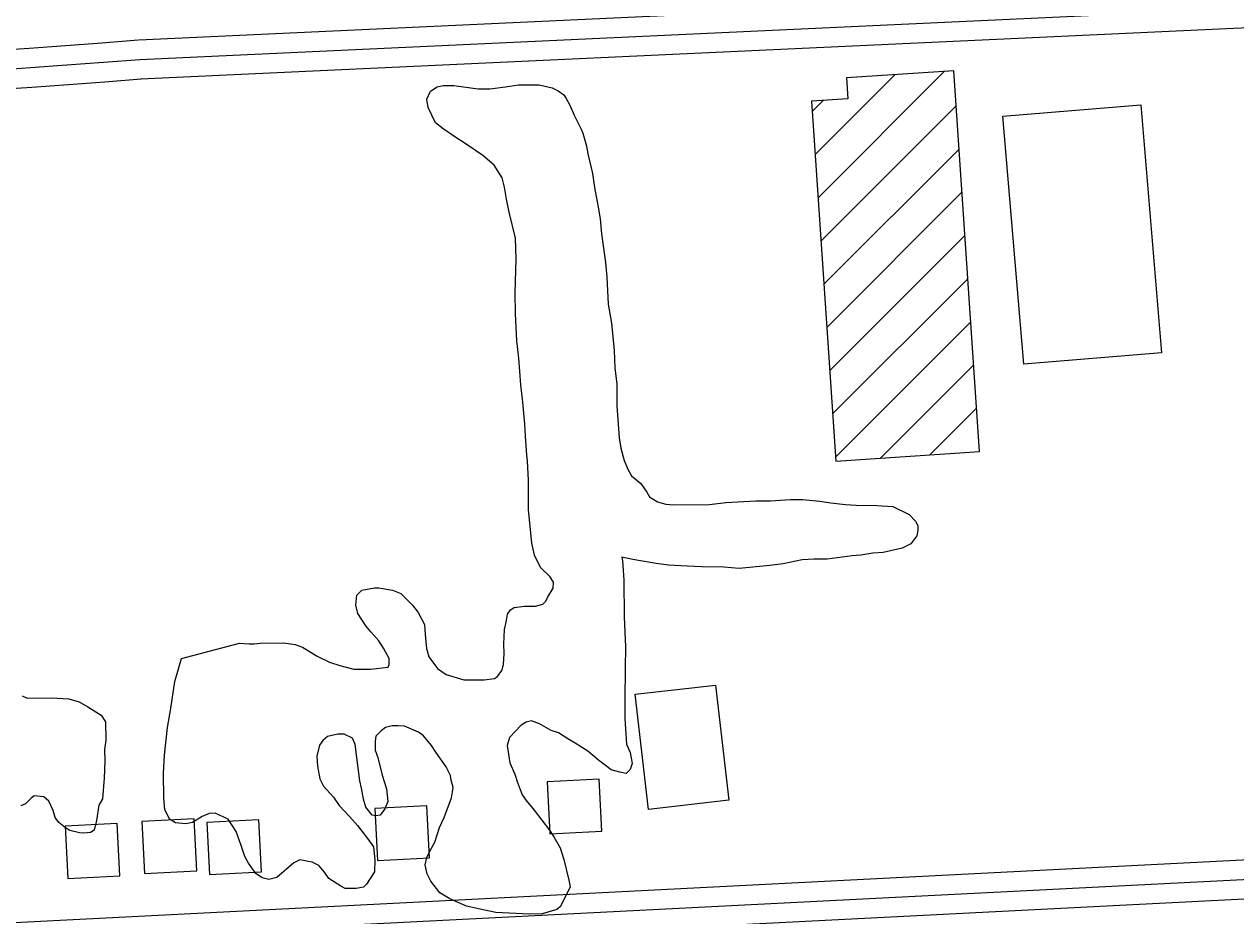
# Model space of a CAD drawing. Extents: x 3313442 to 3351311, y 721974 to 747360.
# Drawn here: x 3334005 to 3334934, y 738100 to 738784 of the extents above; entities that cross this region are included whole.
import ezdxf

# ---------------------------------------------------------------- set-up
doc = ezdxf.new("R2010")
doc.units = 0
for name, color, linetype in [('V-BLDG-OTLN', 7, 'Continuous'), ('V-ROAD-CNTR', 7, 'Continuous'), ('V-SITE-VEGE', 7, 'Continuous')]:
    doc.layers.add(name, color=color, linetype=linetype)

msp = doc.modelspace()

# ---------------------------------------------------------------- linework, layer by layer
at = {"layer": 'V-BLDG-OTLN'}
for p, q in [((3334611.14, 738684.06), (3334672.48, 738745.4)), ((3334613.37, 738650.93), (3334710.38, 738747.95)), ((3334608.91, 738717.19), (3334617.32, 738725.6)), ((3334615.6, 738617.81), (3334719.26, 738721.47)), ((3334617.82, 738584.68), (3334721.49, 738688.34)), ((3334620.05, 738551.55), (3334723.71, 738655.21)), ((3334622.28, 738518.43), (3334725.94, 738622.09)), ((3334624.51, 738485.3), (3334728.17, 738588.96)), ((3334626.74, 738452.17), (3334730.4, 738555.83)), ((3334661.27, 738451.35), (3334732.63, 738522.7)), ((3334699.18, 738453.9), (3334734.85, 738489.58))]:
    msp.add_line(p, q, dxfattribs=at)
for points in [[(3334737.08, 738456.45), (3334717.44, 738748.42), (3334635.06, 738742.88), (3334636.14, 738726.86), (3334608.38, 738724.99), (3334626.95, 738449.04)], [(3334771.06, 738523.32), (3334755.16, 738713.51), (3334860.87, 738722.35), (3334876.78, 738532.16)], [(3334483.24, 738181.98), (3334473.04, 738270.26), (3334534.8, 738277.4), (3334545, 738189.12)], [(3334407.69, 738163.3), (3334447.64, 738165.34), (3334445.61, 738205.29), (3334405.66, 738203.25)], [(3334275.45, 738142.73), (3334315.4, 738144.77), (3334313.37, 738184.72), (3334273.42, 738182.68)], [(3334038.12, 738129.17), (3334078.07, 738131.2), (3334076.03, 738171.15), (3334036.08, 738169.11)], [(3334096.94, 738132.9), (3334136.89, 738134.93), (3334134.86, 738174.88), (3334094.91, 738172.85)], [(3334146.7, 738132.06), (3334186.65, 738134.09), (3334184.61, 738174.04), (3334144.66, 738172.01)]]:
    msp.add_lwpolyline(points, close=True, dxfattribs=at)
at = {"layer": 'V-ROAD-CNTR'}
for points in [[(3335483.21, 738836.6), (3334092.51, 738771.79)], [(3335498.51, 738822.3), (3334093.21, 738756.8)], [(3335483.84, 738806.6), (3334093.91, 738741.82)], [(3334092.05, 738771.76), (3334064.17, 738769.59), (3334036.3, 738767.51), (3334008.43, 738765.5), (3333980.55, 738763.57), (3333952.66, 738761.73), (3333924.77, 738759.96), (3333896.88, 738758.28), (3333868.98, 738756.67), (3333841.07, 738755.14), (3333813.17, 738753.69), (3333785.25, 738752.33), (3333757.34, 738751.04), (3333729.42, 738749.83), (3333708.63, 738748.98)], [(3334093.21, 738756.8), (3334065.31, 738754.64), (3334037.4, 738752.55), (3334009.48, 738750.54), (3333981.56, 738748.61), (3333953.63, 738746.76), (3333925.7, 738744.99), (3333897.76, 738743.3), (3333869.82, 738741.69), (3333841.87, 738740.16), (3333813.92, 738738.71), (3333785.97, 738737.34), (3333758.01, 738736.05), (3333730.05, 738734.84), (3333709.24, 738733.99)], [(3334094.37, 738741.85), (3334066.45, 738739.68), (3334038.49, 738737.59), (3334010.54, 738735.57), (3333982.57, 738733.64), (3333954.6, 738731.79), (3333926.63, 738730.02), (3333898.65, 738728.33), (3333870.66, 738726.72), (3333842.67, 738725.18), (3333814.68, 738723.73), (3333786.68, 738722.36), (3333763, 738721.27)], [(3333771.54, 738083.9), (3334998.81, 738146.4)], [(3333772.3, 738068.92), (3334999.57, 738131.42)], [(3334021.42, 738066.59), (3335000.33, 738116.44)]]:
    msp.add_lwpolyline(points, dxfattribs=at)
at = {"layer": 'V-SITE-VEGE'}
for points in [[(3334112.24, 738223.7), (3334114.42, 738244.8), (3334117.11, 738259.34), (3334120.23, 738279.98), (3334125.23, 738297.83), (3334169.65, 738309.43), (3334177.15, 738309.02), (3334180.9, 738309.05), (3334185.58, 738309.56), (3334203.39, 738309.7), (3334212.3, 738308.37), (3334217.93, 738306.54), (3334229.23, 738299.6), (3334238.64, 738294.99), (3334246.63, 738292.25), (3334257.43, 738289.52), (3334270.08, 738289.62), (3334283.65, 738291.14), (3334284.57, 738293.02), (3334284.54, 738297.7), (3334280.26, 738305.63), (3334276.46, 738311.23), (3334270.32, 738318.2), (3334266.53, 738322.86), (3334260.36, 738332.18), (3334258.91, 738338.73), (3334259.78, 738346.23), (3334263.5, 738350.01), (3334273.32, 738351.96), (3334276.6, 738351.99), (3334286.93, 738350.2), (3334293.51, 738347.44), (3334302.48, 738338.61), (3334306.74, 738333.02), (3334311.5, 738323.69), (3334312.03, 738316.2), (3334313.06, 738305.43), (3334314.98, 738298.89), (3334321.61, 738290.04), (3334328.21, 738285.41), (3334341.83, 738281.3), (3334357.29, 738281.42), (3334365.25, 738282.42), (3334367.58, 738283.85), (3334370.82, 738288.56), (3334372.19, 738293.25), (3334372.59, 738301.69), (3334372.53, 738308.72), (3334372.91, 738319.97), (3334374.27, 738325.6), (3334375.16, 738331.7), (3334377.47, 738334.99), (3334380.27, 738336.89), (3334388.23, 738337.89), (3334396.66, 738337.96), (3334402.27, 738339.41), (3334404.6, 738341.77), (3334405.98, 738344.59), (3334410.14, 738351.66), (3334410.57, 738356.35), (3334407.72, 738360.54), (3334400.64, 738367.51), (3334395.88, 738376.84), (3334393.93, 738386.2), (3334391.38, 738411.95), (3334391.2, 738434.43), (3334390.61, 738448.95), (3334390.11, 738453.63), (3334389.06, 738468.15), (3334388.51, 738477.52), (3334386.97, 738494.37), (3334385.46, 738507.48), (3334383.89, 738528.08), (3334382.38, 738541.19), (3334381.27, 738562.26), (3334381.14, 738578.19), (3334381.87, 738603.97), (3334381.27, 738619.89), (3334376.43, 738640), (3334374.48, 738649.82), (3334372.99, 738659.18), (3334371.06, 738666.19), (3334364.89, 738675.99), (3334356.4, 738683.41), (3334342.74, 738692.68), (3334334.73, 738697.76), (3334325.78, 738703.78), (3334320.12, 738708.42), (3334314.41, 738720.09), (3334313.42, 738726.64), (3334316.18, 738732.75), (3334321.31, 738736.08), (3334325.98, 738737.05), (3334333.95, 738737.11), (3334352.71, 738734.45), (3334361.61, 738734.53), (3334373.78, 738736.03), (3334383.61, 738737.51), (3334399.54, 738737.64), (3334409.4, 738735.38), (3334414.1, 738733.07)], [(3334414.1, 738733.07), (3334418.34, 738729.83), (3334420.24, 738727.03), (3334423.09, 738721.9), (3334426.43, 738714.43), (3334431.67, 738703.7)], [(3334431.67, 738703.7), (3334433.1, 738700.43), (3334435.52, 738691.55), (3334436.99, 738683.59), (3334440.38, 738669.56), (3334441.87, 738658.8), (3334444.8, 738643.83), (3334446.28, 738634.94), (3334447.31, 738623.23), (3334450.3, 738601.24), (3334451.33, 738590), (3334452.43, 738569.4), (3334454.89, 738554.89), (3334456.93, 738533.82), (3334457.5, 738520.71), (3334459.01, 738508.07), (3334459.15, 738491.2), (3334459.7, 738480.9), (3334460.75, 738466.85), (3334462.22, 738458.9), (3334464.64, 738449.55), (3334467.5, 738443.01), (3334470.35, 738437.88), (3334477.43, 738431.85), (3334482.17, 738425.33), (3334484.07, 738421.59), (3334490.19, 738417.9), (3334496.76, 738416.07), (3334502.86, 738415.65), (3334530.03, 738415.87), (3334542.67, 738417.38), (3334565.62, 738418.5), (3334576.86, 738418.59), (3334592.32, 738419.65), (3334601.69, 738419.73), (3334614.82, 738418.43), (3334623.26, 738417.09), (3334634.52, 738415.78), (3334642.48, 738415.37), (3334658.42, 738415.03), (3334670.6, 738414.19), (3334683.31, 738408.2), (3334688.03, 738403.09), (3334689.93, 738399.82), (3334689.96, 738396.07), (3334689.06, 738391.85), (3334684.42, 738385.72), (3334677.89, 738382.39), (3334663.39, 738378.99), (3334655.43, 738378.46), (3334646.07, 738376.98), (3334639.52, 738376.46), (3334620.33, 738373.96), (3334610.49, 738373.88), (3334601.12, 738373.34), (3334586.62, 738370.41), (3334576.33, 738368.92), (3334552.92, 738366.86), (3334541.2, 738367.7), (3334524.33, 738368.04), (3334513.08, 738368.42), (3334498.55, 738369.23), (3334489.17, 738370.57), (3334478.85, 738372.35), (3334471.34, 738373.7), (3334462.89, 738375.51), (3334463.38, 738372.7), (3334464.44, 738357.72), (3334464.67, 738329.6), (3334465.79, 738306.66), (3334465.45, 738290.26), (3334465.17, 738266.36), (3334465.29, 738251.83), (3334466.39, 738232.17), (3334469.25, 738225.63), (3334470.72, 738217.21), (3334469.35, 738212.51), (3334466.1, 738209.67), (3334461.4, 738210.57), (3334454.83, 738212.39), (3334444.93, 738219.81), (3334436.91, 738226.77), (3334427.02, 738232.79), (3334421.37, 738236.02), (3334414.31, 738240.65), (3334408.67, 738242.48), (3334399.73, 738247.56), (3334393.62, 738249.85), (3334389.41, 738248.88), (3334385.68, 738246.51), (3334376.85, 738237.07), (3334375.03, 738230.96), (3334377.01, 738217.86), (3334380.83, 738208.99), (3334382.75, 738203.38), (3334386.58, 738193.1), (3334389.43, 738188.91), (3334395.58, 738181.46), (3334407.41, 738166.1), (3334410.73, 738160.97), (3334415.49, 738152.57)], [(3334003.18, 738269.2), (3334006.94, 738267.36), (3334025.68, 738267.51), (3334038.81, 738266.68), (3334046.79, 738264.4), (3334053.38, 738260.7), (3334063.74, 738254.23), (3334067.06, 738249.1), (3334067.17, 738235.05), (3334066.29, 738228.01), (3334066.37, 738219.11), (3334066, 738205.99), (3334064.72, 738190.05), (3334061.95, 738185.34), (3334060.17, 738173.61), (3334058.36, 738166.1), (3334055.56, 738164.2), (3334050.41, 738163.7), (3334047.13, 738164.14), (3334039.62, 738165.95), (3334036.32, 738167.8), (3334031.14, 738171.97), (3334028.29, 738175.7), (3334026.84, 738181.31), (3334023.51, 738188.31), (3334019.73, 738191.56), (3334012.23, 738192.44), (3334009.9, 738190.55), (3334005.72, 738186.29), (3334001.98, 738184.86)], [(3334415.49, 738152.57), (3334418.37, 738143.69), (3334422.24, 738127.8), (3334423.22, 738122.65), (3334415.85, 738107.6), (3334413.06, 738105.23), (3334401.84, 738101.86), (3334392, 738101.78), (3334366.22, 738102.98), (3334353.08, 738105.69), (3334343.69, 738107.95), (3334331, 738113.48), (3334323.46, 738118.1), (3334316.37, 738126.95), (3334313.51, 738132.55), (3334312.05, 738139.56), (3334313.41, 738145.19), (3334315.71, 738149.9), (3334319.4, 738156.96), (3334323.06, 738168.23), (3334326.75, 738175.76), (3334332.25, 738190.79), (3334333.15, 738195.49), (3334333.59, 738198.77), (3334332.14, 738204.38), (3334331.64, 738208.12), (3334328.31, 738214.66), (3334320.25, 738225.84), (3334316.93, 738230.96), (3334310.78, 738238.41), (3334307.01, 738241.19), (3334296.2, 738245.79), (3334291.51, 738246.22), (3334286.83, 738246.18), (3334281.68, 738244.74), (3334278.42, 738242.37), (3334274.24, 738238.12), (3334273.8, 738234.36), (3334273.85, 738227.34), (3334275.78, 738221.73), (3334279.17, 738208.17), (3334282.53, 738197.89), (3334283.54, 738188.06), (3334281.25, 738182.42), (3334277.54, 738177.7), (3334274.26, 738177.21), (3334271.44, 738177.65), (3334266.71, 738183.71), (3334264.79, 738189.78), (3334263.32, 738198.2), (3334261.87, 738203.81), (3334258.36, 738231.9), (3334256.45, 738236.57), (3334249.86, 738239.79), (3334245.18, 738239.76), (3334237.23, 738237.82), (3334233.5, 738234.97), (3334231.19, 738231.21), (3334228.92, 738222.76), (3334229.44, 738215.27), (3334231.4, 738205.44), (3334234.25, 738199.84), (3334241.82, 738191.47), (3334246.09, 738184.95), (3334254.12, 738176.58), (3334260.27, 738169.6), (3334267.84, 738159.82), (3334272.58, 738153.3), (3334273.59, 738143.47), (3334273.2, 738134.09), (3334267.19, 738124.68), (3334264.86, 738122.31), (3334259.25, 738121.33), (3334250.81, 738121.26), (3334247.52, 738123.11), (3334238.1, 738129.13), (3334234.79, 738133.79), (3334230.52, 738138.91), (3334225.35, 738141.68), (3334215.97, 738143.47), (3334211.3, 738141.09), (3334198.27, 738129.74), (3334192.19, 738128.29), (3334187.03, 738129.66), (3334182.31, 738132.9), (3334176.63, 738140.82), (3334173.78, 738145.95), (3334170.9, 738154.36), (3334167.06, 738165.1), (3334160.9, 738174.42), (3334151.02, 738179.03), (3334146.34, 738178.99), (3334141.2, 738176.61), (3334133.75, 738171.86), (3334128.6, 738170.88), (3334120.62, 738171.76), (3334115.92, 738174.53), (3334112.58, 738182), (3334111.57, 738190.89), (3334111.42, 738209.63), (3334112.24, 738223.7)]]:
    msp.add_lwpolyline(points, dxfattribs=at)

doc.saveas('drawing.dxf')
